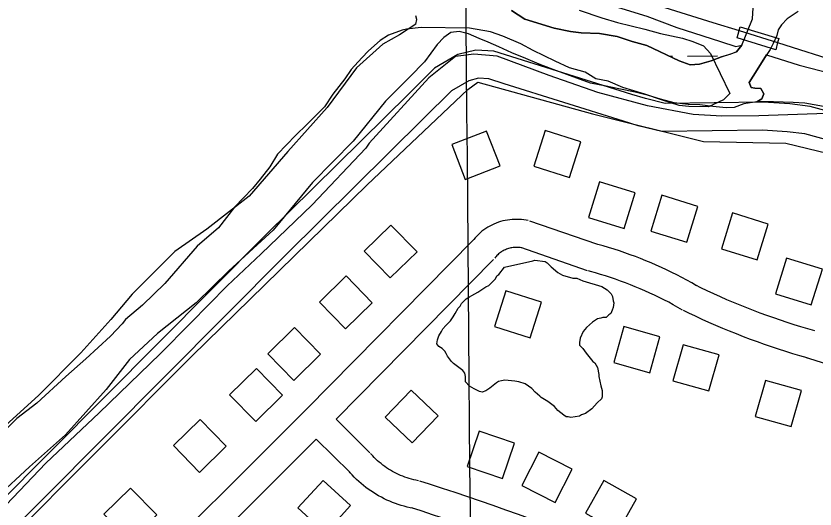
# Model space of a CAD drawing. Extents: x 3568792 to 3606828, y 529143 to 554785.
# Drawn here: x 3586371 to 3587225, y 541340 to 541867 of the extents above; entities that cross this region are included whole.
import ezdxf

# ---------------------------------------------------------------- set-up
doc = ezdxf.new("R2010")
doc.units = 0
for name, color, linetype in [('V-BLDG-OTLN', 7, 'Continuous'), ('V-BRDG-OTLN', 7, 'Continuous'), ('V-GRID-MAJR', 7, 'Continuous'), ('V-LEVE-TOET', 7, 'Continuous'), ('V-RAIL-TRAK', 7, 'Continuous'), ('V-ROAD-CNTR', 7, 'Continuous'), ('V-SITE-VEGE', 7, 'Continuous'), ('V-TOPO-SHOR', 7, 'Continuous'), ('V-WETL-SWMP', 7, 'Continuous')]:
    doc.layers.add(name, color=color, linetype=linetype)

msp = doc.modelspace()

# ---------------------------------------------------------------- linework, layer by layer
at = {"layer": 'V-BLDG-OTLN'}
for points in [[(3586850.8832597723, 541692.27958916), (3586888.2171851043, 541706.6375604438), (3586873.8582138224, 541743.971485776), (3586836.5242884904, 541729.612514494)], [(3586924.353112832, 541706.437560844), (3586962.423036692, 541694.1635853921), (3586974.6980121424, 541732.2335092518), (3586936.627088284, 541744.507484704)], [(3586982.760996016, 541651.433670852), (3587020.9769195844, 541639.61969448), (3587032.789895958, 541677.835618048), (3586994.57397239, 541689.6485944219)], [(3587049.635862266, 541636.961699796), (3587087.8517858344, 541625.147723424), (3587099.6647622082, 541663.363646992), (3587061.4488386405, 541675.1766233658)], [(3587125.141711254, 541618.1037375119), (3587163.357634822, 541606.2897611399), (3587175.170611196, 541644.5056847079), (3587136.954687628, 541656.3186610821)], [(3586770.890419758, 541586.8667999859), (3586799.516362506, 541614.8047441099), (3586771.577418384, 541643.4306868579), (3586742.9524756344, 541615.4927427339)], [(3587182.9095957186, 541569.8908339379), (3587221.1255192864, 541558.0768575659), (3587232.9384956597, 541596.2927811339), (3587194.722572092, 541608.1057575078)], [(3586723.0255154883, 541532.403908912), (3586751.651458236, 541560.341853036), (3586723.7125141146, 541588.967795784), (3586695.0875713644, 541561.02985166)], [(3586932.561096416, 541560.967851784), (3586894.415172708, 541573.0038277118), (3586882.378196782, 541534.858904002), (3586920.52412049, 541522.8219280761)], [(3586667.6606262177, 541477.19501933), (3586696.2865689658, 541505.132963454), (3586668.347624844, 541533.7589062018), (3586639.722682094, 541505.8209620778)], [(3587059.275842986, 541523.860925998), (3587020.787919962, 541534.7549042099), (3587009.8939417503, 541496.2669811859), (3587048.381864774, 541485.3730029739)], [(3587122.564716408, 541504.5519646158), (3587084.0767933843, 541515.445942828), (3587073.1828151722, 541476.958019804), (3587111.6707381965, 541466.064041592)], [(3586626.932707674, 541433.3471070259), (3586655.5586504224, 541461.2850511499), (3586627.6197063, 541489.9109938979), (3586598.99476355, 541461.973049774)], [(3587210.5455404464, 541466.3930409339), (3587172.057617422, 541477.287019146), (3587161.1636392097, 541438.799096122), (3587199.651562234, 541427.9051179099)], [(3586765.498430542, 541438.0220976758), (3586794.4143727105, 541410.384152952), (3586822.0523174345, 541439.2990951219), (3586793.1373752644, 541466.9380398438)], [(3586566.8338278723, 541378.9052159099), (3586595.4597706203, 541406.8431600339), (3586567.520826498, 541435.469102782), (3586538.8958837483, 541407.5311586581)], [(3586853.0252554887, 541385.0672035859), (3586890.9191797, 541372.261229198), (3586903.726154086, 541410.1551534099), (3586865.8312298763, 541422.9621277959)], [(3586911.4811385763, 541364.971243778), (3586947.0690674, 541346.711280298), (3586965.330030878, 541382.3002091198), (3586929.741102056, 541400.5601726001)], [(3586728.47950458, 541343.3052871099), (3586699.015563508, 541370.357233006), (3586671.962617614, 541340.892291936), (3586701.4275586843, 541313.84034604)], [(3586979.7850019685, 541335.2303032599), (3587014.632932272, 541315.592342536), (3587034.270892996, 541350.4392728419), (3586999.4239626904, 541370.0772335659)], [(3586492.3759767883, 541305.582362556), (3586521.0019195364, 541333.52030668), (3586493.0629754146, 541362.1462494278), (3586464.4380326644, 541334.2083053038)]]:
    msp.add_lwpolyline(points, close=True, dxfattribs=at)
at = {"layer": 'V-BRDG-OTLN'}
msp.add_lwpolyline([(3587144.92, 541855.471), (3587186.3170000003, 541842.978), (3587185.1350000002, 541838.452), (3587183.165, 541830.909), (3587141.775, 541843.729), (3587143.8370000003, 541851.426)], close=True, dxfattribs=at)
at = {"layer": 'V-GRID-MAJR'}
msp.add_spline([(3586912.77, 534664.873), (3586861.669, 540722.205), (3586810.539, 546783.005), (3586759.409, 552843.8200000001), (3586759.38, 552847.2710000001)], degree=3, dxfattribs=at)
at = {"layer": 'V-LEVE-TOET'}
for points in [[(3587237.455, 541762.631), (3587165.0130000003, 541760.304), (3587125.403, 541759.933), (3587094.63, 541761.523), (3587046.041, 541771.023), (3586992.957, 541785.095), (3586940.792, 541803.261), (3586885.185, 541823.962), (3586860.1890000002, 541826.246), (3586840.5670000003, 541823.616), (3586812.063, 541800.768), (3586748.403, 541730.9890000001), (3586744.653, 541725.644), (3586687.1410000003, 541664.845), (3586632.904, 541612.5), (3586596.292, 541578.474), (3586557.3140000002, 541538.504), (3586524.704, 541505.699), (3586459.463, 541442.409), (3586402.43, 541388.856), (3586360.133, 541344.077)], [(3585559.357, 540497.591), (3585812.4790000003, 540743.359), (3586086.666, 541027.507), (3586197.245, 541140.362), (3586257.755, 541201.606), (3586558.5100000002, 541503.303), (3586746.171, 541686.42), (3586853.8710000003, 541788.3470000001), (3586864.324, 541796.077), (3586987.2630000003, 541762.334), (3587105.853, 541732.568), (3587193.95, 541731.081), (3587363.409, 541690.088), (3587560.556, 541633.654), (3587666.4930000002, 541603.73), (3587685.254, 541602.205), (3587692.433, 541612.961)]]:
    msp.add_lwpolyline(points, dxfattribs=at)
at = {"layer": 'V-RAIL-TRAK'}
msp.add_lwpolyline([(3585851.0270000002, 542257.546), (3585981.673, 542215.74), (3586115.069, 542174.277), (3586261.323, 542127.893), (3586395.105, 542086.032), (3586532.4020000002, 542043.327), (3586679.054, 541997.327), (3586817.115, 541953.435), (3586967.6720000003, 541906.587), (3587115.886, 541860.169), (3587143.8370000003, 541851.426), (3587185.1350000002, 541838.452), (3587254.345, 541816.661), (3587410.751, 541767.751), (3587555.4620000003, 541722.961), (3587693.5300000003, 541679.459), (3587743.987, 541663.794), (3587762.97, 541657.902), (3587825.758, 541638.409), (3587966.164, 541594.084)], dxfattribs=at)
at = {"layer": 'V-ROAD-CNTR'}
for p, q in [((3586691.6465782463, 541414.4711447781), (3586502.8939557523, 541226.214521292)), ((3586727.875505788, 541378.604216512), (3586691.6465782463, 541414.4711447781))]:
    msp.add_line(p, q, dxfattribs=at)
for points in [[(3586906.4771485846, 541821.6583304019), (3586881.6681982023, 541829.4783147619), (3586862.376236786, 541830.5713125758), (3586843.2032751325, 541825.6293224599), (3586818.108325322, 541811.0703515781), (3586790.5353804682, 541783.7954061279)], [(3587672.649616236, 541630.168713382), (3587438.2200850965, 541710.6185524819), (3587219.989521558, 541770.31443309), (3587198.1685651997, 541773.0444276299), (3587169.769621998, 541774.9274238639), (3587064.8178319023, 541773.3804269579), (3587043.8118739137, 541778.5524166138), (3587029.0449034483, 541783.0274076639), (3586906.4771485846, 541821.6583304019)], [(3586892.7491760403, 541794.5303846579), (3586876.2262090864, 541799.7383742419), (3586865.342230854, 541800.3553730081), (3586854.687252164, 541797.6093785), (3586836.480288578, 541787.0463996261), (3586806.475348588, 541757.3664589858)], [(3587662.9116357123, 541601.7927701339), (3587429.384102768, 541681.932609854), (3587214.139533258, 541740.8124920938), (3587195.310570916, 541743.1684873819), (3587168.997623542, 541744.913483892), (3587061.3958387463, 541743.326487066), (3587035.869889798, 541749.612474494), (3587020.1849211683, 541754.365464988), (3586892.7491760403, 541794.5303846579)], [(3586790.5353804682, 541783.7954061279), (3586637.8506858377, 541632.7607081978), (3586119.7207221, 541112.0747495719), (3585481.6809981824, 540476.455020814), (3585069.64282226, 540068.9358358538)], [(3586806.475348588, 541757.3664589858), (3586659.032643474, 541611.516750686), (3586140.94067966, 541090.8667919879), (3585502.814955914, 540455.1630633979), (3585090.855779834, 540047.720878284)], [(3586918.3071249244, 541648.0816775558), (3586916.1661292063, 541648.523676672), (3586913.687134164, 541648.9266758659), (3586911.1921391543, 541649.2226752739), (3586908.6911441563, 541649.4126748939), (3586906.1771491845, 541649.4946747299), (3586903.6661542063, 541649.467674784), (3586901.1661592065, 541649.33467505), (3586898.6631642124, 541649.0956755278), (3586896.1731691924, 541648.7466762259), (3586893.7061741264, 541648.29467713), (3586891.258179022, 541647.735678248), (3586888.8381838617, 541647.072679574), (3586886.4471886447, 541646.3076811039), (3586884.0921933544, 541645.440682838), (3586881.7731979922, 541644.473684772), (3586879.4982025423, 541643.4066869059), (3586877.2722069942, 541642.2436892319), (3586875.09921134, 541640.988691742), (3586872.981215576, 541639.640694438), (3586870.9212196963, 541638.2016973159), (3586868.9262236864, 541636.6777003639), (3586866.99922754, 541635.0697035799), (3586865.1422312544, 541633.3807069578), (3586863.3592348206, 541631.6137104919), (3586861.652238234, 541629.7717141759), (3586860.0432414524, 541627.877717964), (3586858.8992437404, 541626.4177208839)], [(3586991.647978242, 541622.91972788), (3586920.1631212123, 541647.5716785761)], [(3586860.0242414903, 541627.6967183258), (3586681.3695988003, 541446.592080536), (3586483.3299948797, 541249.072475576)], [(3587098.359764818, 541578.5568166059), (3587093.199775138, 541581.5038107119), (3587087.90878572, 541584.430804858), (3587082.5757963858, 541587.2857991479), (3587077.2068071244, 541590.065793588), (3587071.800817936, 541592.773788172), (3587066.354828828, 541595.4067829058), (3587060.875839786, 541597.9647777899), (3587055.36385081, 541600.4457728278), (3587049.815861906, 541602.8537680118), (3587044.235873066, 541605.1847633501), (3587038.62388429, 541607.438758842), (3587032.9818955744, 541609.615754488), (3587027.3109069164, 541611.715750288), (3587021.612918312, 541613.7367462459), (3587015.887929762, 541615.680742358), (3587010.13394127, 541617.5457386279), (3587004.356952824, 541619.3317350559), (3586998.554964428, 541621.0387316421), (3586992.7619760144, 541622.6577284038), (3586990.6569802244, 541623.2247272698)], [(3586912.23913706, 541618.701736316), (3586910.720140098, 541619.015735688), (3586909.511142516, 541619.2127352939), (3586908.29414495, 541619.3567350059), (3586907.0691474, 541619.4487348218), (3586905.8471498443, 541619.4887347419), (3586904.622152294, 541619.475734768), (3586903.390154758, 541619.4107348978), (3586902.1731571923, 541619.293735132), (3586900.9611596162, 541619.1247354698), (3586899.7541620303, 541618.902735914), (3586898.558164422, 541618.6297364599), (3586897.37416679, 541618.3067371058), (3586896.2051691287, 541617.9317378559), (3586895.0541714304, 541617.5087387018), (3586893.9231736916, 541617.0357396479), (3586892.81417591, 541616.5167406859), (3586891.728178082, 541615.9497418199), (3586890.665180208, 541615.3347430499), (3586889.6311822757, 541614.676744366), (3586888.6271842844, 541613.9757457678), (3586887.652186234, 541613.2297472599), (3586886.70918812, 541612.443748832), (3586885.802189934, 541611.6187504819), (3586884.9311916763, 541610.7557522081), (3586884.0981933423, 541609.8557540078), (3586883.2871949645, 541608.9017559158), (3586882.507196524, 541607.9077579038)], [(3586981.867997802, 541594.5597846), (3586910.383140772, 541619.2117352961)], [(3586881.3821987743, 541606.6287604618), (3586712.80453593, 541435.739102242)], [(3587083.48379457, 541552.5048687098), (3587078.497804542, 541555.3518630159), (3587073.566814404, 541558.0808575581), (3587068.599824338, 541560.7398522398), (3587063.592834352, 541563.3318470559), (3587058.552844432, 541565.8558420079), (3587053.480854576, 541568.3088371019), (3587048.371864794, 541570.6928323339), (3587043.2318750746, 541573.007827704), (3587038.061885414, 541575.251823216), (3587032.861895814, 541577.4228188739), (3587027.631906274, 541579.5248146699), (3587022.37391679, 541581.553810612), (3587017.0889273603, 541583.5098067), (3587011.7749379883, 541585.3948029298), (3587006.437948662, 541587.206799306), (3587001.077959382, 541588.9457958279), (3586995.692970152, 541590.6097925), (3586990.284980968, 541592.2007893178), (3586984.825991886, 541593.725786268), (3586982.85899582, 541594.2547852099)], [(3587224.8875117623, 541530.15491341), (3587217.4405266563, 541532.2999091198), (3587210.0905413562, 541534.4979047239), (3587202.76355601, 541536.770900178), (3587195.4595706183, 541539.1198954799), (3587188.1795851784, 541541.5428906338), (3587180.9255996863, 541544.0398856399), (3587173.6976141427, 541546.611880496), (3587166.494628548, 541549.256875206), (3587159.319642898, 541551.9748697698), (3587152.1746571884, 541554.7668641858), (3587145.056671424, 541557.631858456), (3587137.9686856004, 541560.568852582), (3587130.911699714, 541563.5778465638), (3587123.8857137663, 541566.6588404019), (3587116.8917277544, 541569.8128340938), (3587109.9297416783, 541573.0378276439), (3587102.994755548, 541576.335821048), (3587097.487766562, 541579.016815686)], [(3587216.58352837, 541501.326971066), (3587208.9905435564, 541503.513966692), (3587201.346558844, 541505.7999621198), (3587193.7255740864, 541508.1649573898), (3587186.1295892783, 541510.607952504), (3587178.559604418, 541513.1269474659), (3587171.015619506, 541515.723942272), (3587163.497634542, 541518.397936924), (3587156.00864952, 541521.148931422), (3587148.547664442, 541523.9749257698), (3587141.114679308, 541526.878919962), (3587133.7126941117, 541529.8579140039), (3587126.3427088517, 541532.9129078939), (3587119.00372353, 541536.0419016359), (3587111.695738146, 541539.2468952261), (3587104.421752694, 541542.526888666), (3587097.181767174, 541545.8798819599), (3587089.984781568, 541549.3038751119), (3587084.355792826, 541552.0448696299)], [(3587358.111245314, 541456.2950611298), (3587334.605292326, 541463.6790463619), (3587297.7743659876, 541475.332023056), (3587260.9694395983, 541487.0619995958), (3587224.194513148, 541498.8659759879), (3587216.132529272, 541501.46497079)], [(3586748.981463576, 541399.924173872), (3586712.80453593, 541435.739102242)], [(3586800.905359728, 541369.95523381), (3586798.2933649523, 541370.4662327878), (3586795.902369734, 541371.003231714), (3586793.5243744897, 541371.6082305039), (3586791.1623792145, 541372.279229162), (3586788.823383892, 541373.0142276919), (3586786.508388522, 541373.813226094), (3586784.211393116, 541374.68022436), (3586781.9403976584, 541375.6082225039), (3586779.698402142, 541376.599220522), (3586777.481406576, 541377.6532184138), (3586775.297410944, 541378.7682161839), (3586773.1434152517, 541379.9442138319), (3586771.025419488, 541381.1782113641), (3586768.9424236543, 541382.4712087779), (3586766.8954277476, 541383.8212060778), (3586764.887431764, 541385.2292032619), (3586762.9174357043, 541386.692200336), (3586760.98943956, 541388.2111972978), (3586759.106443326, 541389.7791941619), (3586757.2674470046, 541391.4011909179), (3586755.472450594, 541393.074187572), (3586753.7264540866, 541394.7971841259), (3586752.0284574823, 541396.5671805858), (3586750.336460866, 541398.4331768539), (3586749.728462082, 541399.1291754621)], [(3586795.1473712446, 541340.5132926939), (3586792.125377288, 541341.104291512), (3586788.91438371, 541341.8252900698), (3586785.7283900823, 541342.6362884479), (3586782.5663964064, 541343.533286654), (3586779.4274026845, 541344.52028468), (3586776.316408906, 541345.5952825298), (3586773.2414150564, 541346.754280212), (3586770.198421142, 541347.998277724), (3586767.1884271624, 541349.3292750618), (3586764.2194331, 541350.7412722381), (3586761.28943896, 541352.2362692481), (3586758.4054447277, 541353.8102661), (3586755.561450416, 541355.4662627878), (3586752.766456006, 541357.2012593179), (3586750.0214614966, 541359.013255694), (3586747.327466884, 541360.9012519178), (3586744.6894721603, 541362.8622479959), (3586742.1054773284, 541364.8952439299), (3586739.578482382, 541367.0012397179), (3586737.1114873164, 541369.1772353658), (3586734.706492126, 541371.42023088), (3586732.36449681, 541373.7292262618), (3586730.088501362, 541376.1012215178), (3586727.9225056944, 541378.4892167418), (3586727.128507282, 541379.399214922)], [(3586961.7030381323, 541313.42534687), (3586948.3500648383, 541318.59033654), (3586934.9290916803, 541323.6963263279), (3586921.4781185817, 541328.726316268), (3586908.0001455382, 541333.6813063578), (3586894.4951725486, 541338.5602965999), (3586880.963199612, 541343.3642869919), (3586867.4042267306, 541348.0912775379), (3586853.8182539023, 541352.7432682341), (3586840.206281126, 541357.318259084), (3586826.5703083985, 541361.8172500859), (3586812.9123357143, 541366.237241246), (3586802.575356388, 541369.5272346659)], [(3586950.8810597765, 541285.4454028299), (3586937.6060863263, 541290.58039256), (3586924.341112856, 541295.626382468), (3586911.048139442, 541300.598372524), (3586897.7281660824, 541305.49536273), (3586884.381192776, 541310.3163530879), (3586871.0072195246, 541315.0643435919), (3586857.606246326, 541319.73533425), (3586844.180273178, 541324.3333250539), (3586830.7283000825, 541328.8543160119), (3586817.250327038, 541333.3013071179), (3586803.74435405, 541337.6732983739), (3586793.4773745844, 541340.941291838)]]:
    msp.add_lwpolyline(points, dxfattribs=at)
at = {"layer": 'V-SITE-VEGE'}
for points in [[(3586972.704, 541873.165), (3586997.272, 541864.8910000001), (3587014.035, 541860.117), (3587043.108, 541852.89), (3587059.873, 541848.1140000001), (3587083.3740000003, 541843.226), (3587094.542, 541839.6680000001), (3587105.693, 541834.986), (3587113.418, 541826.995), (3587134.0270000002, 541783.977), (3587127.179, 541777.352), (3587111.329, 541769.762), (3587089.9990000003, 541770.12), (3587079.915, 541771.415), (3587060.924, 541777.35), (3587043.057, 541783.2660000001), (3587019.595, 541790.399), (3587003.991, 541797.402), (3586990.559, 541799.8740000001), (3586979.444, 541806.8), (3586962.681, 541811.574), (3586947.079, 541818.576), (3586923.6950000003, 541830.2), (3586910.332, 541837.164), (3586891.382, 541845.345), (3586877.986, 541850.062), (3586855.591, 541853.81), (3586803.951, 541854.68)], [(3586803.951, 541854.68), (3586788.196, 541852.702), (3586783.688, 541851.653), (3586768.9960000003, 541846.287), (3586759.921, 541840.825), (3586747.381, 541829.809), (3586740.512, 541822.064), (3586729.078, 541809.905), (3586722.1720000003, 541799.914), (3586709.538, 541783.283), (3586700.33, 541769.962), (3586682.046, 541751.182), (3586669.487, 541739.042), (3586650.062, 541719.156), (3586641.977, 541705.817), (3586631.644, 541692.515), (3586623.616, 541682.546), (3586604.1890000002, 541662.66), (3586586.971, 541640.492), (3586564.1750000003, 541620.6630000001), (3586529.816, 541580.817), (3586505.842, 541557.64), (3586487.615, 541542.227), (3586484.17, 541537.7930000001), (3586471.593, 541524.528), (3586445.356, 541500.268), (3586423.705, 541481.5430000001), (3586392.901, 541452.867), (3586371.286, 541436.386), (3586342.727, 541407.671)], [(3586892.9450000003, 541598.264), (3586923.4050000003, 541605.225), (3586925.582, 541605.93), (3586936.424, 541604.384), (3586938.58, 541602.915), (3586942.883, 541598.535)], [(3586942.883, 541598.535), (3586950.068, 541592.679), (3586955.108, 541589.738), (3586965.935, 541586.7440000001), (3586970.2770000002, 541586.705), (3586976.7630000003, 541583.752), (3586996.975, 541577.778), (3587002.73, 541574.108), (3587007.0330000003, 541569.725), (3587008.454, 541566.817), (3587009.1380000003, 541562.469), (3587009.842, 541560.292), (3587009.072, 541555.234), (3587008.323, 541552.344), (3587006.842, 541548.74), (3587004.659, 541547.312), (3587001.737, 541544.4450000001), (3586998.1180000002, 541544.478), (3586995.941, 541543.773), (3586992.316, 541543.081), (3586987.216, 541539.509), (3586980.6520000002, 541533.781), (3586976.995, 541529.4720000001), (3586974.0330000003, 541522.261), (3586973.269, 541517.925), (3586973.245, 541515.032), (3586976.8310000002, 541511.38), (3586980.4020000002, 541506.28), (3586987.558, 541497.531), (3586989.715, 541496.0650000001), (3586992.566, 541490.9720000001), (3586993.948, 541483.7220000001), (3586993.927, 541481.551), (3586996.006, 541471.401), (3586997.407, 541466.322), (3586997.352, 541459.807), (3586996.606, 541457.645), (3586992.224, 541453.3420000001), (3586986.3740000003, 541446.88), (3586979.815, 541441.875), (3586975.461, 541440.468), (3586973.278, 541439.04), (3586963.857, 541437.679), (3586960.971, 541438.428), (3586958.796, 541438.447), (3586956.64, 541439.915), (3586950.1720000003, 541445.039), (3586946.594, 541449.414), (3586939.404, 541454.544), (3586932.207, 541458.953), (3586930.771, 541460.4130000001), (3586925.745, 541464.802), (3586922.159, 541468.454), (3586914.971, 541473.584), (3586908.477, 541475.814), (3586904.1410000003, 541476.578), (3586893.293, 541477.4), (3586889.67, 541476.709), (3586886.7660000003, 541476.011), (3586884.583, 541474.584), (3586877.294, 541468.861), (3586872.926, 541466.007), (3586869.292, 541464.591), (3586866.4050000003, 541465.339), (3586860.642, 541468.2880000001), (3586855.6040000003, 541471.229), (3586851.301, 541475.612), (3586851.3540000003, 541481.399), (3586850.662, 541485.024), (3586848.517, 541487.939), (3586845.642, 541490.136), (3586838.452, 541495.268), (3586836.301, 541497.46), (3586832.011, 541503.2880000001), (3586830.589, 541506.196), (3586829.164, 541508.38), (3586826.295, 541511.3), (3586822.696, 541513.504), (3586820.552, 541516.4180000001), (3586821.3140000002, 541520.754), (3586822.801, 541525.083), (3586825.735, 541529.398), (3586827.208, 541532.28), (3586830.137, 541535.872), (3586835.248, 541540.892), (3586838.181, 541545.207), (3586840.387, 541548.805), (3586843.3340000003, 541554.568), (3586845.523, 541556.721), (3586846.998, 541559.602), (3586852.11, 541564.622), (3586855.7490000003, 541566.762), (3586857.932, 541568.187), (3586864.478, 541571.747), (3586873.214, 541577.457), (3586876.122, 541578.878), (3586881.234, 541583.898), (3586883.424, 541586.0480000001), (3586884.898, 541588.93), (3586887.0810000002, 541590.357), (3586892.9450000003, 541598.264)]]:
    msp.add_lwpolyline(points, dxfattribs=at)
at = {"layer": 'V-TOPO-SHOR'}
for points in [[(3587207.153, 541871.904), (3587195.223, 541863.914), (3587189.219, 541857.463), (3587185.8540000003, 541852.278), (3587184.4390000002, 541846.076), (3587180.365, 541837.628), (3587176.98, 541831.132), (3587171.596, 541822.707), (3587166.883, 541815.25), (3587158.808, 541802.61), (3587154.761, 541795.7980000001), (3587156.965, 541790.518), (3587160.8850000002, 541789.797), (3587167.1, 541789.365), (3587170.2830000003, 541783.741), (3587168.223, 541778.208), (3587162.926, 541775.0210000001), (3587148.805, 541772.9670000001), (3587138.586, 541769.207), (3587130.058, 541768.697), (3587115.671, 541770.2490000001), (3587101.937, 541771.791), (3587089.497, 541772.33), (3587074.4590000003, 541774.2220000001), (3587059.781, 541778.073), (3587047.069, 541781.892), (3587032.713, 541785.411), (3587015.411, 541788.978), (3587001.698, 541791.831), (3586985.045, 541795.061), (3586944.9990000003, 541809.825), (3586930.02, 541815.3200000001), (3586915.708, 541821.457), (3586900.7430000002, 541827.608), (3586887.092, 541834.063), (3586875.707, 541838.841), (3586865.948, 541842.937), (3586854.561, 541847.7170000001), (3586844.452, 541850.508), (3586835.586, 541849.3470000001)], [(3586900.522, 541872.821), (3586914.785, 541863.734), (3586946.072, 541854.035), (3586963.703, 541850.459), (3586975.143, 541848.956), (3586994.4620000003, 541848.303), (3587013.4080000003, 541845.034), (3587029.702, 541839.844), (3587045.3510000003, 541835.3200000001), (3587079.802, 541819.014), (3587091.5270000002, 541814.885), (3587101.6890000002, 541815.3690000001), (3587113.875, 541819.094), (3587125.0810000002, 541823.1630000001), (3587133.9760000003, 541825.963), (3587141.23, 541828.787), (3587146.919, 541835.9), (3587158.204, 541863.884), (3587159.058, 541875.664)], [(3586798.061, 541858.172), (3586799.128, 541863.067), (3586798.21, 541867.013)], [(3586798.061, 541858.172), (3586780.819, 541846.785), (3586762.948, 541836.844), (3586734.6180000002, 541811.353), (3586703.365, 541769.0430000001), (3586661.406, 541722.203), (3586619.828, 541674.395), (3586574.616, 541638.841), (3586540.549, 541615.0970000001), (3586494.85, 541569.4180000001), (3586471.833, 541542.4130000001), (3586440.025, 541506.598), (3586394.744, 541461.132), (3586359.795, 541429.202)], [(3586835.586, 541849.3470000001), (3586827.96, 541843.906), (3586820.917, 541836.371)], [(3586820.917, 541836.371), (3586807.342, 541817.933), (3586791.845, 541801.985), (3586765.86, 541775.8960000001), (3586731.245, 541733.252), (3586687.758, 541688.794), (3586645.634, 541637.926), (3586598.235, 541594.5160000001), (3586563.27, 541560.229), (3586521.9450000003, 541527.522), (3586492, 541499.536), (3586466.897, 541467.54), (3586423.344, 541419.152), (3586384.94, 541384.924), (3586350.0100000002, 541352.601)]]:
    msp.add_lwpolyline(points, dxfattribs=at)
at = {"layer": 'V-WETL-SWMP'}
for p, q in [((3587069.3328209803, 541823.9693263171), (3587072.7548243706, 541823.9981949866)), ((3587088.754255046, 541824.1331692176), (3587120.753116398, 541824.403117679))]:
    msp.add_line(p, q, dxfattribs=at)
for points in [[(3586991.841, 541883.054), (3587045.271, 541866.761), (3587077.488, 541854.756), (3587105.171, 541845.774), (3587124.059, 541839.561), (3587140.345, 541834.3740000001), (3587146.92, 541835.9), (3587141.23, 541828.7880000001), (3587133.975, 541825.962), (3587125.082, 541823.164), (3587113.875, 541819.094), (3587101.69, 541815.368), (3587091.526, 541814.885), (3587079.802, 541819.014), (3587045.35, 541835.321), (3587029.701, 541839.845), (3587013.4080000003, 541845.034), (3586994.4620000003, 541848.302), (3586975.144, 541848.956), (3586963.703, 541850.46), (3586946.072, 541854.034), (3586914.785, 541863.735), (3586900.523, 541872.821)], [(3587234.309, 541770.068), (3587214.395, 541773.679), (3587201.6380000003, 541774.549), (3587180.6920000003, 541775.23), (3587162.927, 541775.0210000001), (3587168.223, 541778.208), (3587170.282, 541783.742), (3587167.1010000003, 541789.365), (3587160.884, 541789.7980000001), (3587156.965, 541790.519), (3587154.7600000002, 541795.7980000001), (3587158.807, 541802.61), (3587166.883, 541815.25), (3587171.595, 541822.706), (3587173.353, 541825.457), (3587208.205, 541814.389), (3587242.769, 541805.6190000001)]]:
    msp.add_lwpolyline(points, dxfattribs=at)

doc.saveas('drawing.dxf')
